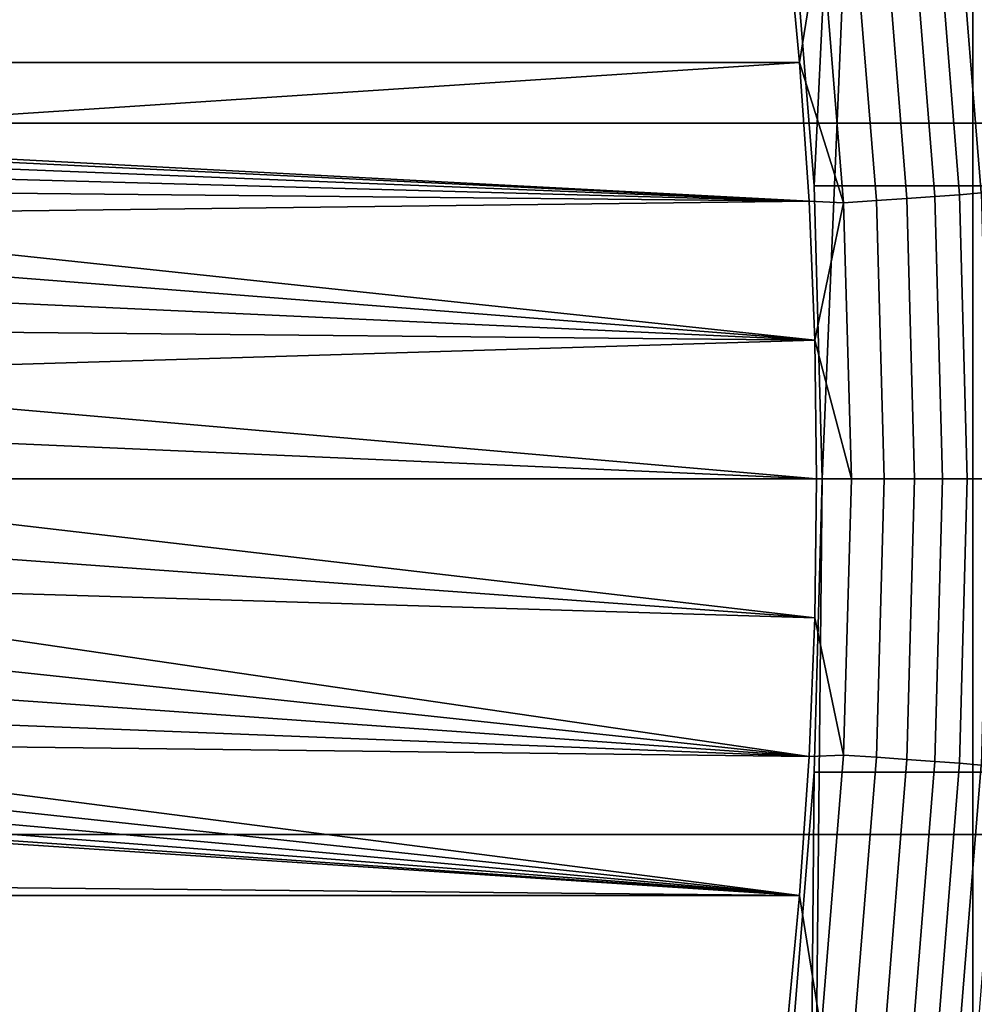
# Model space of a CAD drawing. Header units: metres. Extents: x -22 to 239, y -22 to 22.
# Tile 273 of 325: x 232.44 to 235.28, y -1.56 to 1.36. Entities that reach past the tile are written whole.
import ezdxf

# ---------------------------------------------------------------- set-up
doc = ezdxf.new("R2010")
doc.units = ezdxf.units.M
doc.layers.add('solid_10_151_033_XXX', color=7, linetype='CONTINUOUS')

msp = doc.modelspace()

# ---------------------------------------------------------------- linework, layer by layer
at = {"layer": 'solid_10_151_033_XXX'}
for points in [[(234.826767, 0, 195.19313), (235.274063, 10.662554, 195.355927), (235.274063, -10.66255, 195.355927), (234.709946, -11.498307, 195.150604)], [(234.803391, 0.870593, 195.184616), (234.733353, 1.738386, 195.159119), (235.274063, 10.662554, 195.355927)], [(234.803391, 0.870593, 195.184616), (235.274063, 10.662554, 195.355927), (234.826767, 0, 195.19313)], [(235.274063, 10.662554, 195.355927), (235.794861, 9.795472, 195.545486), (235.274063, -10.66255, 195.355927)], [(235.794861, 9.795472, 195.545486), (235.794876, -9.795468, 195.545486), (235.274063, -10.66255, 195.355927)], [(226.400345, 2.108289, 230.436478), (226.480881, 1.05575, 230.46579), (238.622543, 1.055751, 197.106842), (238.542007, 2.10829, 197.07753)], [(235.384827, 0.870605, 193.587143), (235.314789, 1.738369, 193.561646), (234.733353, 1.738386, 195.159119), (234.803391, 0.870593, 195.184616)], [(235.234848, 0.843845, 192.630981), (235.166962, 1.684938, 192.606277), (235.230286, 1.69538, 192.698364), (235.298584, 0.849075, 192.723221)], [(235.298584, 0.849075, 192.723221), (235.230286, 1.69538, 192.698364), (235.282913, 1.704927, 192.797058), (235.351608, 0.853856, 192.822052)], [(235.078476, 0.83231, 192.470779), (235.01152, 1.661906, 192.446411), (235.093735, 1.673733, 192.521927), (235.161163, 0.838234, 192.546478)], [(235.161163, 0.838234, 192.546478), (235.093735, 1.673733, 192.521927), (235.166962, 1.684938, 192.606277), (235.234848, 0.843845, 192.630981)], [(208.079788, 1.236431, 182.584747), (208.119156, 1.648203, 182.599075), (234.720657, 1.648207, 192.281219), (234.760025, 1.236435, 192.295547)], [(234.824417, 1.636988, 192.325531), (234.760025, 1.236435, 192.295547), (234.720657, 1.648207, 192.281219)], [(234.890366, 0.819831, 192.349533), (234.760025, 1.236435, 192.295547), (234.824417, 1.636988, 192.325531)], [(234.890366, 0.819831, 192.349533), (234.824417, 1.636988, 192.325531), (234.921371, 1.649606, 192.380676), (234.987839, 0.82615, 192.404861)], [(234.987839, 0.82615, 192.404861), (234.921371, 1.649606, 192.380676), (235.01152, 1.661906, 192.446411), (235.078476, 0.83231, 192.470779)], [(231.295135, 1.009, 191.034439), (208.079788, 1.236431, 182.584747), (234.760025, 1.236435, 192.295547)], [(231.40126, 1.002657, 191.073059), (231.295135, 1.009, 191.034439), (234.760025, 1.236435, 192.295547), (234.788101, 0.824183, 192.305771)], [(234.890366, 0.819831, 192.349533), (234.788101, 0.824183, 192.305771), (234.760025, 1.236435, 192.295547)], [(226.480881, 1.05575, 230.46579), (226.507751, 0, 230.475571), (238.649414, 0.000001, 197.116623), (238.622543, 1.055751, 197.106842)], [(231.506165, 0.983689, 191.111252), (231.40126, 1.002657, 191.073059), (234.788101, 0.824183, 192.305771)], [(231.608215, 0.952402, 191.148392), (231.506165, 0.983689, 191.111252), (234.788101, 0.824183, 192.305771)], [(231.706558, 0.909054, 191.184189), (231.608215, 0.952402, 191.148392), (234.788101, 0.824183, 192.305771)], [(231.799545, 0.854371, 191.218033), (231.706558, 0.909054, 191.184189), (234.788101, 0.824183, 192.305771)], [(231.886307, 0.78886, 191.249603), (231.799545, 0.854371, 191.218033), (234.788101, 0.824183, 192.305771)], [(235.408188, 0, 193.595642), (235.384827, 0.870605, 193.587143), (234.803391, 0.870593, 195.184616), (234.826767, 0, 195.19313)], [(235.298584, 0.849075, 192.723221), (235.321381, 0, 192.731522), (235.257492, 0, 192.639221), (235.234848, 0.843845, 192.630981)], [(231.965576, 0.713472, 191.278458), (231.886307, 0.78886, 191.249603), (234.788101, 0.824183, 192.305771), (234.804932, 0.411963, 192.311905)], [(234.890366, 0.819831, 192.349533), (234.804932, 0.411963, 192.311905), (234.788101, 0.824183, 192.305771)], [(234.890366, 0.819831, 192.349533), (234.913589, 0, 192.358139), (234.804932, 0.411963, 192.311905)], [(234.987839, 0.82615, 192.404861), (235.011047, 0, 192.413605), (234.913589, 0, 192.358139), (234.890366, 0.819831, 192.349533)], [(235.078476, 0.83231, 192.470779), (235.100815, 0, 192.478912), (235.011047, 0, 192.413605), (234.987839, 0.82615, 192.404861)], [(235.161163, 0.838234, 192.546478), (235.18367, 0, 192.554672), (235.100815, 0, 192.478912), (235.078476, 0.83231, 192.470779)], [(235.234848, 0.843845, 192.630981), (235.257492, 0, 192.639221), (235.18367, 0, 192.554672), (235.161163, 0.838234, 192.546478)], [(232.036423, 0.629111, 191.304245), (231.965576, 0.713472, 191.278458), (234.804932, 0.411963, 192.311905)], [(232.097977, 0.536781, 191.326645), (232.036423, 0.629111, 191.304245), (234.804932, 0.411963, 192.311905)], [(232.149368, 0.437834, 191.345352), (232.097977, 0.536781, 191.326645), (234.804932, 0.411963, 192.311905)], [(232.190094, 0.333181, 191.360184), (232.149368, 0.437834, 191.345352), (234.804932, 0.411963, 192.311905)], [(232.219498, 0.224578, 191.37088), (232.190094, 0.333181, 191.360184), (234.804932, 0.411963, 192.311905), (234.810516, 0, 192.313934)], [(234.913589, 0, 192.358139), (234.810516, 0, 192.313934), (234.804932, 0.411963, 192.311905)], [(232.23732, 0.112936, 191.377365), (232.219498, 0.224578, 191.37088), (234.810516, 0, 192.313934)], [(232.23732, 0.112936, 191.377365), (234.810516, 0, 192.313934), (232.243286, 0, 191.379532)], [(226.507751, 0, 230.475571), (226.480881, -1.05575, 230.46579), (238.622543, -1.055749, 197.106842), (238.649414, 0.000001, 197.116623)], [(232.23732, -0.112936, 191.377365), (232.243286, 0, 191.379532), (234.810516, 0, 192.313934), (234.804932, -0.411961, 192.311905)], [(234.803391, -0.870593, 195.184616), (234.826767, 0, 195.19313), (234.709946, -11.498307, 195.150604)], [(235.384827, -0.870605, 193.587143), (235.408188, 0, 193.595642), (234.826767, 0, 195.19313), (234.803391, -0.870593, 195.184616)], [(234.913589, 0, 192.358139), (234.890366, -0.819831, 192.349533), (234.804932, -0.411961, 192.311905), (234.810516, 0, 192.313934)], [(234.890366, -0.819831, 192.349533), (234.913589, 0, 192.358139), (235.011047, 0, 192.413605), (234.987839, -0.82615, 192.404861)], [(234.987839, -0.82615, 192.404861), (235.011047, 0, 192.413605), (235.100815, 0, 192.478912), (235.078476, -0.83231, 192.470779)], [(235.078476, -0.83231, 192.470779), (235.100815, 0, 192.478912), (235.18367, 0, 192.554672), (235.161163, -0.838234, 192.546478)], [(235.161163, -0.838234, 192.546478), (235.18367, 0, 192.554672), (235.257492, 0, 192.639221), (235.234848, -0.843845, 192.630981)], [(235.234848, -0.843845, 192.630981), (235.257492, 0, 192.639221), (235.321381, 0, 192.731522), (235.298584, -0.849075, 192.723221)], [(232.219498, -0.224578, 191.37088), (232.23732, -0.112936, 191.377365), (234.804932, -0.411961, 192.311905)], [(232.190094, -0.333181, 191.360184), (232.219498, -0.224578, 191.37088), (234.804932, -0.411961, 192.311905)], [(232.190094, -0.333181, 191.360184), (234.804932, -0.411961, 192.311905), (234.788101, -0.82418, 192.305771), (232.149368, -0.437834, 191.345352)], [(232.097977, -0.536781, 191.326645), (232.149368, -0.437834, 191.345352), (234.788101, -0.82418, 192.305771)], [(234.890366, -0.819831, 192.349533), (234.788101, -0.82418, 192.305771), (234.804932, -0.411961, 192.311905)], [(232.036423, -0.629111, 191.304245), (232.097977, -0.536781, 191.326645), (234.788101, -0.82418, 192.305771)], [(231.965576, -0.713472, 191.278458), (232.036423, -0.629111, 191.304245), (234.788101, -0.82418, 192.305771)], [(231.886307, -0.78886, 191.249603), (231.965576, -0.713472, 191.278458), (234.788101, -0.82418, 192.305771)], [(231.886307, -0.78886, 191.249603), (234.788101, -0.82418, 192.305771), (234.760025, -1.236431, 192.295547), (231.799545, -0.854371, 191.218033)], [(234.890366, -0.819831, 192.349533), (234.824417, -1.636988, 192.325531), (234.760025, -1.236431, 192.295547), (234.788101, -0.82418, 192.305771)], [(234.824417, -1.636988, 192.325531), (234.890366, -0.819831, 192.349533), (234.987839, -0.82615, 192.404861), (234.921371, -1.649606, 192.380676)], [(234.921371, -1.649606, 192.380676), (234.987839, -0.82615, 192.404861), (235.078476, -0.83231, 192.470779), (235.01152, -1.661906, 192.446411)], [(235.01152, -1.661906, 192.446411), (235.078476, -0.83231, 192.470779), (235.161163, -0.838234, 192.546478), (235.093735, -1.673733, 192.521927)], [(235.093735, -1.673733, 192.521927), (235.161163, -0.838234, 192.546478), (235.234848, -0.843845, 192.630981), (235.166962, -1.684938, 192.606277)], [(235.166962, -1.684938, 192.606277), (235.234848, -0.843845, 192.630981), (235.298584, -0.849075, 192.723221), (235.230286, -1.69538, 192.698364)], [(231.706558, -0.909054, 191.184189), (231.799545, -0.854371, 191.218033), (234.760025, -1.236431, 192.295547)], [(234.733353, -1.738386, 195.159119), (234.803391, -0.870593, 195.184616), (234.709946, -11.498307, 195.150604)], [(235.314789, -1.738369, 193.561646), (235.384827, -0.870605, 193.587143), (234.803391, -0.870593, 195.184616), (234.733353, -1.738386, 195.159119)], [(235.230286, -1.69538, 192.698364), (235.298584, -0.849075, 192.723221), (235.351608, -0.853856, 192.822052), (235.282913, -1.704927, 192.797058)], [(231.608215, -0.952402, 191.148392), (231.706558, -0.909054, 191.184189), (234.760025, -1.236431, 192.295547)], [(231.506165, -0.983689, 191.111252), (231.608215, -0.952402, 191.148392), (234.760025, -1.236431, 192.295547)], [(231.40126, -1.002657, 191.073059), (231.506165, -0.983689, 191.111252), (234.760025, -1.236431, 192.295547)], [(211.544678, -1.009, 183.845856), (234.760025, -1.236431, 192.295547), (208.079788, -1.236435, 182.584747)], [(231.295135, -1.009, 191.034439), (234.760025, -1.236431, 192.295547), (211.544678, -1.009, 183.845856)], [(231.295135, -1.009, 191.034439), (231.40126, -1.002657, 191.073059), (234.760025, -1.236431, 192.295547)], [(226.480881, -1.05575, 230.46579), (226.400345, -2.108289, 230.436478), (238.542007, -2.108287, 197.07753), (238.622543, -1.055749, 197.106842)], [(234.760025, -1.236431, 192.295547), (234.720657, -1.648203, 192.281219), (208.119156, -1.648207, 182.599075), (208.079788, -1.236435, 182.584747)], [(234.824417, -1.636988, 192.325531), (234.720657, -1.648203, 192.281219), (234.760025, -1.236431, 192.295547)]]:
    msp.add_3dface(points, dxfattribs=at)

doc.saveas('drawing.dxf')
